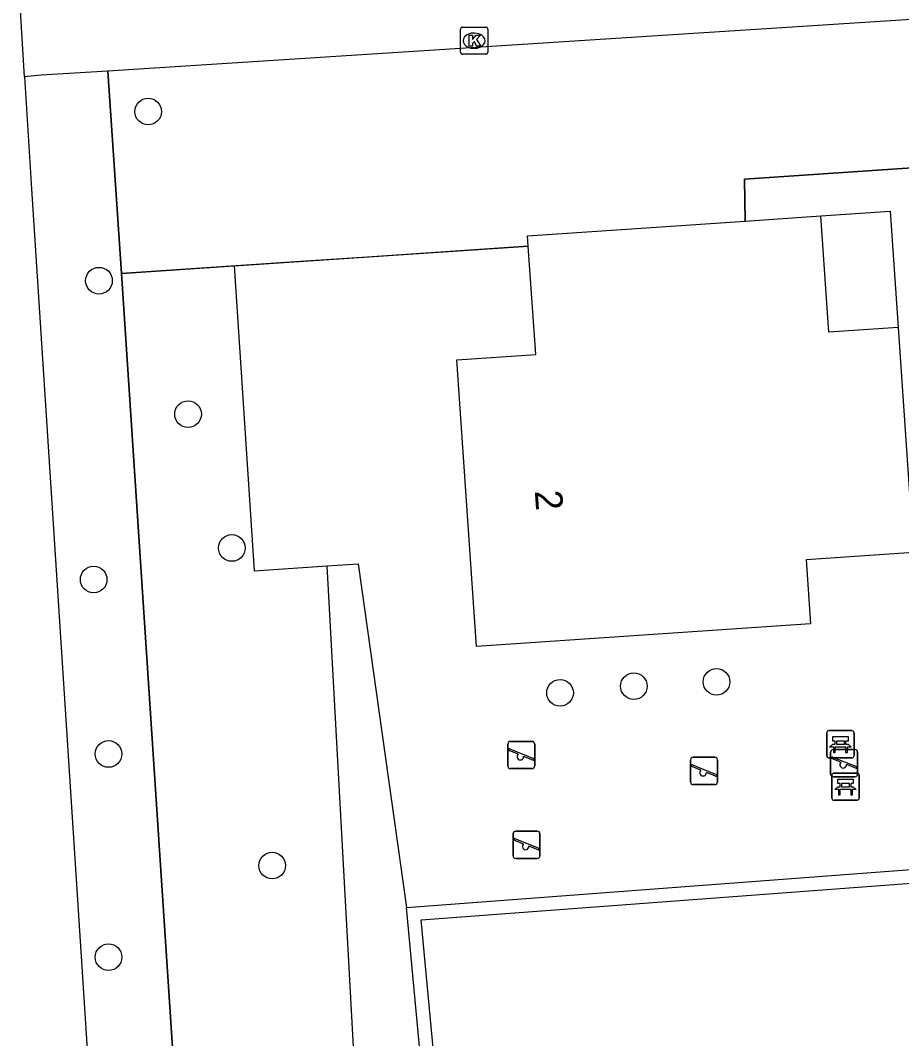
# Model space of a CAD drawing. Extents: x 160732 to 162105, y 387428 to 388479.
# Drawn here: x 160796.66 to 160829, y 387589.69 to 387627.08 of the extents above; entities that cross this region are included whole.
import ezdxf

# ---------------------------------------------------------------- set-up
doc = ezdxf.new("R2010")
doc.units = 0
for name, color, linetype in [('IMGEO_Bank', 7, 'Continuous'), ('IMGEO_Berm_groen', 7, 'Continuous'), ('IMGEO_Boom', 7, 'Continuous'), ('IMGEO_Grasland_overig', 7, 'Continuous'), ('IMGEO_Groenvoorziening', 7, 'Continuous'), ('IMGEO_Hek', 7, 'Continuous'), ('IMGEO_Kolk', 7, 'Continuous'), ('IMGEO_Pand', 7, 'Continuous'), ('IMGEO_Pand_nummerreeks', 7, 'Continuous'), ('IMGEO_Speelvoorziening', 7, 'Continuous'), ('IMGEO_Voetpad_open', 7, 'Continuous')]:
    doc.layers.add(name, color=color, linetype=linetype)

msp = doc.modelspace()

# ---------------------------------------------------------------- linework, layer by layer
at = {"layer": 'IMGEO_Bank'}
for p, q in [((160826.257, 387600.076), (160826.257, 387600.917)), ((160826.257, 387600.917), (160826.257, 387600.076)), ((160826.332, 387601.001), (160827.173, 387601.001)), ((160827.173, 387601.001), (160826.332, 387601.001)), ((160827.257, 387600.926), (160827.257, 387600.085)), ((160827.257, 387600.085), (160827.257, 387600.926)), ((160826.954, 387600.399), (160826.561, 387600.399)), ((160826.566, 387600.507), (160826.566, 387600.613)), ((160826.61, 387600.613), (160826.61, 387600.507)), ((160826.898, 387600.619), (160826.616, 387600.619)), ((160826.616, 387600.501), (160826.898, 387600.501)), ((160826.904, 387600.507), (160826.904, 387600.613)), ((160826.948, 387600.613), (160826.948, 387600.507)), ((160827.182, 387600.001), (160826.341, 387600.001)), ((160826.341, 387600.001), (160827.182, 387600.001)), ((160826.444, 387598.518), (160826.444, 387599.359)), ((160826.444, 387599.359), (160826.444, 387598.518)), ((160826.519, 387599.443), (160827.36, 387599.443)), ((160827.36, 387599.443), (160826.519, 387599.443)), ((160827.444, 387599.368), (160827.444, 387598.527)), ((160827.444, 387598.527), (160827.444, 387599.368)), ((160827.141, 387598.841), (160826.748, 387598.841)), ((160826.753, 387598.949), (160826.753, 387599.055)), ((160826.797, 387599.055), (160826.797, 387598.949)), ((160827.085, 387599.061), (160826.803, 387599.061)), ((160826.803, 387598.943), (160827.085, 387598.943)), ((160827.091, 387598.949), (160827.091, 387599.055)), ((160827.135, 387599.055), (160827.135, 387598.949)), ((160827.369, 387598.443), (160826.528, 387598.443)), ((160826.528, 387598.443), (160827.369, 387598.443))]:
    msp.add_line(p, q, dxfattribs=at)
for points in [[(160826.56, 387600.619), (160826.474, 387600.619), (160826.474, 387600.78), (160827.037, 387600.78), (160827.037, 387600.619), (160826.954, 387600.619)], [(160826.504, 387600.399), (160826.362, 387600.399), (160826.474, 387600.501), (160826.56, 387600.501)], [(160826.554, 387600.392), (160826.554, 387600.185), (160826.511, 387600.185), (160826.511, 387600.392)], [(160826.954, 387600.501), (160827.037, 387600.501), (160827.149, 387600.399), (160827.01, 387600.399)], [(160827.004, 387600.392), (160827.004, 387600.185), (160826.96, 387600.185), (160826.96, 387600.392)], [(160826.747, 387599.061), (160826.661, 387599.061), (160826.661, 387599.222), (160827.224, 387599.222), (160827.224, 387599.061), (160827.141, 387599.061)], [(160826.691, 387598.841), (160826.549, 387598.841), (160826.661, 387598.943), (160826.747, 387598.943)], [(160826.741, 387598.834), (160826.741, 387598.627), (160826.698, 387598.627), (160826.698, 387598.834)], [(160827.141, 387598.943), (160827.224, 387598.943), (160827.336, 387598.841), (160827.197, 387598.841)], [(160827.191, 387598.834), (160827.191, 387598.627), (160827.147, 387598.627), (160827.147, 387598.834)]]:
    msp.add_lwpolyline(points, dxfattribs=at)
for centre, radius, start, end in [((160826.335, 387600.923), 0.0779, 92.4484, 184.2845), ((160826.335, 387600.923), 0.0779, 92.4484, 184.2845), ((160827.179, 387600.923), 0.0779, 2.4484, 94.2845), ((160827.179, 387600.923), 0.0779, 2.4484, 94.2845), ((160826.504, 387600.392), 0.00671, 2.8957, 87.1043), ((160826.561, 387600.392), 0.00671, 92.8957, 177.1043), ((160826.559, 387600.612), 0.00671, 2.8957, 87.1043), ((160826.559, 387600.508), 0.00671, 272.8957, 357.1043), ((160826.616, 387600.612), 0.00671, 92.8957, 177.1043), ((160826.616, 387600.508), 0.00671, 182.8957, 267.1043), ((160826.898, 387600.612), 0.00671, 2.8957, 87.1043), ((160826.898, 387600.508), 0.00671, 272.8957, 357.1043), ((160826.955, 387600.612), 0.00671, 92.8957, 177.1043), ((160826.955, 387600.508), 0.00671, 182.8957, 267.1043), ((160826.953, 387600.392), 0.00671, 2.8957, 87.1043), ((160827.01, 387600.392), 0.00671, 92.8957, 177.1043), ((160826.335, 387600.079), 0.0779, 182.4484, 274.2845), ((160826.335, 387600.079), 0.0779, 182.4484, 274.2845), ((160827.179, 387600.079), 0.0779, 272.4484, 4.2845), ((160827.179, 387600.079), 0.0779, 272.4484, 4.2845), ((160826.522, 387599.365), 0.0779, 92.4484, 184.2845), ((160826.522, 387599.365), 0.0779, 92.4484, 184.2845), ((160827.366, 387599.365), 0.0779, 2.4484, 94.2845), ((160827.366, 387599.365), 0.0779, 2.4484, 94.2845), ((160826.691, 387598.834), 0.00671, 2.8957, 87.1043), ((160826.748, 387598.834), 0.00671, 92.8957, 177.1043), ((160826.746, 387599.054), 0.00671, 2.8957, 87.1043), ((160826.746, 387598.95), 0.00671, 272.8957, 357.1043), ((160826.803, 387599.054), 0.00671, 92.8957, 177.1043), ((160826.803, 387598.95), 0.00671, 182.8957, 267.1043), ((160827.085, 387599.054), 0.00671, 2.8957, 87.1043), ((160827.085, 387598.95), 0.00671, 272.8957, 357.1043), ((160827.142, 387599.054), 0.00671, 92.8957, 177.1043), ((160827.142, 387598.95), 0.00671, 182.8957, 267.1043), ((160827.14, 387598.834), 0.00671, 2.8957, 87.1043), ((160827.197, 387598.834), 0.00671, 92.8957, 177.1043), ((160826.522, 387598.521), 0.0779, 182.4484, 274.2845), ((160826.522, 387598.521), 0.0779, 182.4484, 274.2845), ((160827.366, 387598.521), 0.0779, 272.4484, 4.2845), ((160827.366, 387598.521), 0.0779, 272.4484, 4.2845)]:
    msp.add_arc(centre, radius, start, end, dxfattribs=at)
at = {"layer": 'IMGEO_Berm_groen'}
msp.add_lwpolyline([(160800.367, 387617.785), (160806.924, 387518.259), (160889.009, 387505.413)], dxfattribs=at)
at = {"layer": 'IMGEO_Boom'}
for centre in [(160801.351, 387623.729), (160799.546, 387617.519), (160802.814, 387612.622), (160804.422, 387607.707), (160799.351, 387606.547), (160822.211, 387602.793), (160816.467, 387602.387), (160819.178, 387602.634), (160799.895, 387600.144), (160805.902, 387596.046), (160799.899, 387592.685)]:
    msp.add_circle(centre, 0.489, dxfattribs=at)
at = {"layer": 'IMGEO_Grasland_overig'}
msp.add_lwpolyline([(160826.041, 387619.899), (160828.582, 387620.073), (160828.874, 387615.798)], dxfattribs=at)
at = {"layer": 'IMGEO_Groenvoorziening'}
for points in [[(160804.502, 387618.061), (160805.239, 387606.864), (160807.923, 387607.046)], [(160807.923, 387607.046), (160809.055, 387607.122), (160810.831, 387594.513)], [(160845.191, 387524.186), (160840.059, 387525.196), (160820.895, 387524.611), (160814.311, 387528.706), (160812.79, 387535.692), (160812.476, 387542.108), (160815.933, 387549.939), (160815.581, 387556.126), (160810.572, 387558.546), (160807.923, 387607.046)]]:
    msp.add_lwpolyline(points, dxfattribs=at)
at = {"layer": 'IMGEO_Hek'}
for points in [[(160800.367, 387617.785), (160799.877, 387625.216)], [(160833.369, 387621.938), (160823.232, 387621.25), (160823.266, 387619.709)], [(160815.303, 387618.784), (160809.215, 387618.377)], [(160807.311, 387618.249), (160800.367, 387617.785)], [(160809.215, 387618.377), (160807.311, 387618.249)], [(160889.009, 387505.413), (160806.924, 387518.259), (160800.367, 387617.785)]]:
    msp.add_lwpolyline(points, dxfattribs=at)
at = {"layer": 'IMGEO_Kolk'}
for p, q in [((160812.889, 387626.831), (160813.741, 387626.831)), ((160812.814, 387625.905), (160812.814, 387626.757)), ((160813.302, 387626.611), (160813.327, 387626.611)), ((160813.815, 387626.757), (160813.815, 387625.905)), ((160813.325, 387626.051), (160813.3, 387626.051)), ((160813.741, 387625.831), (160812.889, 387625.831))]:
    msp.add_line(p, q, dxfattribs=at)
for points in [[(160812.889, 387626.831), (160813.741, 387626.831)], [(160812.814, 387625.905), (160812.814, 387626.757)], [(160813.135, 387626.531), (160813.258, 387626.531), (160813.258, 387626.38), (160813.388, 387626.531), (160813.552, 387626.531), (160813.406, 387626.38), (160813.559, 387626.131), (160813.407, 387626.131), (160813.322, 387626.295), (160813.258, 387626.228), (160813.258, 387626.131), (160813.135, 387626.131), (160813.135, 387626.531)], [(160813.815, 387626.757), (160813.815, 387625.905)], [(160813.741, 387625.831), (160812.889, 387625.831)]]:
    msp.add_lwpolyline(points, dxfattribs=at)
for centre, start, end in [((160812.891, 387626.755), 91.552, 178.448), ((160812.891, 387626.755), 91.552, 178.448), ((160813.739, 387626.755), 1.552, 88.448), ((160813.739, 387626.755), 1.552, 88.448), ((160812.891, 387625.907), 181.552, 268.448), ((160812.891, 387625.907), 181.552, 268.448), ((160813.739, 387625.907), 271.552, 358.448), ((160813.739, 387625.907), 271.552, 358.448)]:
    msp.add_arc(centre, 0.0765, start, end, dxfattribs=at)
for centre, major_axis, ratio, start_param, end_param in [((160813.301, 387626.331), (-0.387, 0.002), 0.722429, 4.712389, 7.853982), ((160813.326, 387626.331), (-0.39, 0.002), 0.717154, 1.570796, 4.712389)]:
    msp.add_ellipse(centre, major_axis=major_axis, ratio=ratio, start_param=start_param, end_param=end_param, dxfattribs=at)
at = {"layer": 'IMGEO_Pand'}
for points in [[(160815.303, 387618.784), (160815.277, 387619.163), (160823.266, 387619.709)], [(160823.266, 387619.709), (160826.041, 387619.899)], [(160828.874, 387615.798), (160826.333, 387615.625), (160826.041, 387619.899)], [(160828.874, 387615.798), (160829.438, 387607.542), (160825.499, 387607.273), (160825.659, 387604.927), (160813.405, 387604.09), (160812.685, 387614.615), (160815.574, 387614.813), (160815.303, 387618.784)]]:
    msp.add_lwpolyline(points, dxfattribs=at)
at = {"layer": 'IMGEO_Speelvoorziening'}
for p, q in [((160814.551, 387599.706), (160814.551, 387600.506)), ((160814.551, 387600.506), (160814.551, 387599.706)), ((160814.934, 387600.134), (160814.595, 387600.271)), ((160814.62, 387600.331), (160815.496, 387599.978)), ((160814.651, 387600.606), (160815.441, 387600.606)), ((160815.441, 387600.606), (160814.651, 387600.606)), ((160815.541, 387600.506), (160815.541, 387599.706)), ((160815.541, 387599.706), (160815.541, 387600.506)), ((160826.498, 387600.308), (160827.288, 387600.308)), ((160827.288, 387600.308), (160826.498, 387600.308)), ((160815.472, 387599.918), (160815.132, 387600.055)), ((160821.256, 387599.121), (160821.256, 387599.921)), ((160821.256, 387599.921), (160821.256, 387599.121)), ((160821.356, 387600.021), (160822.146, 387600.021)), ((160822.146, 387600.021), (160821.356, 387600.021)), ((160822.246, 387599.921), (160822.246, 387599.121)), ((160822.246, 387599.121), (160822.246, 387599.921)), ((160826.398, 387599.408), (160826.398, 387600.208)), ((160826.398, 387600.208), (160826.398, 387599.408)), ((160826.781, 387599.836), (160826.442, 387599.973)), ((160826.467, 387600.033), (160827.343, 387599.68)), ((160827.388, 387600.208), (160827.388, 387599.408)), ((160827.388, 387599.408), (160827.388, 387600.208)), ((160815.441, 387599.606), (160814.651, 387599.606)), ((160814.651, 387599.606), (160815.441, 387599.606)), ((160821.639, 387599.549), (160821.3, 387599.686)), ((160821.325, 387599.746), (160822.201, 387599.393)), ((160827.319, 387599.62), (160826.979, 387599.757)), ((160822.177, 387599.333), (160821.837, 387599.47)), ((160827.288, 387599.308), (160826.498, 387599.308)), ((160826.498, 387599.308), (160827.288, 387599.308)), ((160822.146, 387599.021), (160821.356, 387599.021)), ((160821.356, 387599.021), (160822.146, 387599.021)), ((160814.842, 387597.311), (160815.632, 387597.311)), ((160815.632, 387597.311), (160814.842, 387597.311)), ((160814.742, 387596.411), (160814.742, 387597.211)), ((160814.742, 387597.211), (160814.742, 387596.411)), ((160815.125, 387596.839), (160814.786, 387596.976)), ((160814.811, 387597.036), (160815.687, 387596.683)), ((160815.732, 387597.211), (160815.732, 387596.411)), ((160815.732, 387596.411), (160815.732, 387597.211)), ((160815.663, 387596.623), (160815.323, 387596.76)), ((160815.632, 387596.311), (160814.842, 387596.311)), ((160814.842, 387596.311), (160815.632, 387596.311))]:
    msp.add_line(p, q, dxfattribs=at)
for centre, radius, start, end in [((160814.651, 387600.506), 0.1, 90, 180), ((160814.651, 387600.506), 0.1, 90, 180), ((160814.608, 387600.301), 0.0327, 68.078, 248.078), ((160815.441, 387600.506), 0.1, 0, 90), ((160815.441, 387600.506), 0.1, 360, 90), ((160826.498, 387600.208), 0.1, 90, 180), ((160826.498, 387600.208), 0.1, 90, 180), ((160827.288, 387600.208), 0.1, 0, 90), ((160827.288, 387600.208), 0.1, 360, 90), ((160815.013, 387600.044), 0.12, 130.9928, 5.1632), ((160815.484, 387599.948), 0.0327, 248.078, 68.078), ((160821.356, 387599.921), 0.1, 90, 180), ((160821.356, 387599.921), 0.1, 90, 180), ((160822.146, 387599.921), 0.1, 0, 90), ((160822.146, 387599.921), 0.1, 360, 90), ((160826.455, 387600.003), 0.0327, 68.078, 248.078), ((160814.651, 387599.706), 0.1, 180, 270), ((160814.651, 387599.706), 0.1, 180, 270), ((160815.441, 387599.706), 0.1, 270, 0), ((160815.441, 387599.706), 0.1, 270, 0), ((160821.313, 387599.716), 0.0327, 68.078, 248.078), ((160821.718, 387599.459), 0.12, 130.9928, 5.1632), ((160826.86, 387599.746), 0.12, 130.9928, 5.1632), ((160827.331, 387599.65), 0.0327, 248.078, 68.078), ((160822.189, 387599.363), 0.0327, 248.078, 68.078), ((160826.498, 387599.408), 0.1, 180, 270), ((160826.498, 387599.408), 0.1, 180, 270), ((160827.288, 387599.408), 0.1, 270, 0), ((160827.288, 387599.408), 0.1, 270, 0), ((160821.356, 387599.121), 0.1, 180, 270), ((160821.356, 387599.121), 0.1, 180, 270), ((160822.146, 387599.121), 0.1, 270, 0), ((160822.146, 387599.121), 0.1, 270, 0), ((160814.842, 387597.211), 0.1, 90, 180), ((160814.842, 387597.211), 0.1, 90, 180), ((160815.632, 387597.211), 0.1, 0, 90), ((160815.632, 387597.211), 0.1, 360, 90), ((160814.799, 387597.006), 0.0327, 68.078, 248.078), ((160815.204, 387596.749), 0.12, 130.9928, 5.1632), ((160815.675, 387596.653), 0.0327, 248.078, 68.078), ((160814.842, 387596.411), 0.1, 180, 270), ((160814.842, 387596.411), 0.1, 180, 270), ((160815.632, 387596.411), 0.1, 270, 0), ((160815.632, 387596.411), 0.1, 270, 0)]:
    msp.add_arc(centre, radius, start, end, dxfattribs=at)
at = {"layer": 'IMGEO_Voetpad_open'}
for points in [[(160796.815, 387625.004), (160796.661, 387627.444)], [(160833.369, 387621.938), (160833.359, 387622.074), (160832.974, 387627.341), (160799.877, 387625.216)], [(160799.877, 387625.216), (160797.423, 387625.06), (160796.815, 387625.004)], [(160796.815, 387625.004), (160797.074, 387620.896), (160803.773, 387517.234)], [(160799.877, 387625.216), (160800.367, 387617.785)], [(160823.266, 387619.709), (160823.232, 387621.25), (160833.369, 387621.938)], [(160804.502, 387618.061), (160815.303, 387618.784)], [(160800.367, 387617.785), (160804.502, 387618.061)], [(160810.831, 387594.513), (160830.159, 387595.967)], [(160829.698, 387595.431), (160832.408, 387559.477), (160814.738, 387558.146), (160811.376, 387594.053), (160829.698, 387595.431)], [(160832.105, 387570.153), (160832.945, 387559.016), (160814.286, 387557.61), (160810.831, 387594.513)]]:
    msp.add_lwpolyline(points, dxfattribs=at)

# ---------------------------------------------------------------- texts
at = {"layer": 'IMGEO_Pand_nummerreeks'}
msp.add_text('2', height=1, rotation=273.9134, dxfattribs=at).set_placement((160815.54, 387609.802))

doc.saveas('drawing.dxf')
